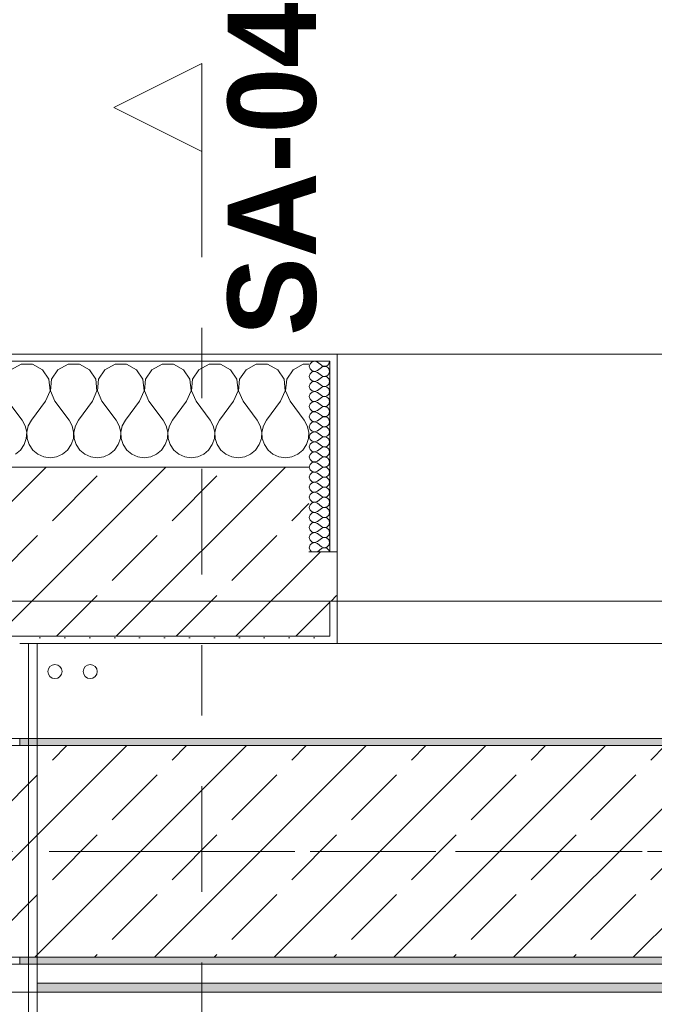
# Model space of a CAD drawing. Header units: metres. Extents: x -3.6 to 84.5, y -11 to 16.8.
# Tile 382 of 389: x 58.3 to 59.2, y 12.9 to 14.3. Entities that reach past the tile are written whole.
import ezdxf

# ---------------------------------------------------------------- set-up
doc = ezdxf.new("R2010")
doc.units = ezdxf.units.M
doc.header["$MEASUREMENT"] = 0
for name, pattern in [('Achse', [0.2, 0.1, -0.05, 0, -0.05]), ('Schnittlinie', [0.3, 0.15, -0.075, 0, -0.075]), ('Strichlinie doppelt', [0.546806, 0.264583, -0.105833, 0.070556, -0.105833]), ('Wipeout_Contour', [1, 0, -1])]:
    doc.linetypes.add(name, pattern=pattern)
for name, color, linetype in [('203 - Marker.Schnitt - Ausbaudetail SA', 7, 'Continuous'), ('451 - Universal.Achsen Raster', 7, 'Continuous'), ('604 - Struktur.Wand Aussen', 7, 'Continuous'), ('608 - Struktur.Träger', 7, 'Continuous'), ('801 - HKLSE.Heizung_ Klima_ Lüftung', 7, 'Continuous'), ('Neubau_606 - Struktur.Wand Innen Ausbau', 7, 'Continuous'), ('Neubau_653 - Abdeckung.TB Verkofferung', 7, 'Continuous')]:
    doc.layers.add(name, color=color, linetype=linetype)
doc.styles.add('ERSTELLTER_STIL_1', font='txt')
pattern_1 = [(45, (0, 0), (-0.01767767, 0.01767767), [0, -0.025])]
pattern_2 = [(0, (0, 0), (0, 0.08660254), [0, -0.05]), (0, (0.025, 0.0433), (0, 0.08660254), [0, -0.05])]
pattern_3 = [(45, (0, 0), (-0.08485281, 0.08485281), []), (45, (-0.04243, 0.04243), (-0.08485281, 0.08485281), [0.09, -0.03])]

# ---------------------------------------------------------------- blocks, each defined once
blk = doc.blocks.new('*X46')
at = {"layer": '604 - Struktur.Wand Aussen', "color": 7, "linetype": 'Continuous', "lineweight": 5}
for p, q in [((58.2919, 13.8407), (58.2776, 13.833)), ((58.3081, 13.8407), (58.2919, 13.8407)), ((58.3224, 13.833), (58.3081, 13.8407)), ((58.3585, 13.8407), (58.3442, 13.833)), ((58.3748, 13.8407), (58.3585, 13.8407)), ((58.3891, 13.833), (58.3748, 13.8407)), ((58.4252, 13.8407), (58.4109, 13.833)), ((58.4415, 13.8407), (58.4252, 13.8407)), ((58.4558, 13.833), (58.4415, 13.8407)), ((58.4919, 13.8407), (58.4776, 13.833)), ((58.5081, 13.8407), (58.4919, 13.8407)), ((58.5224, 13.833), (58.5081, 13.8407)), ((58.5585, 13.8407), (58.5442, 13.833)), ((58.5748, 13.8407), (58.5585, 13.8407)), ((58.5891, 13.833), (58.5748, 13.8407)), ((58.6252, 13.8407), (58.6109, 13.833)), ((58.6415, 13.8407), (58.6252, 13.8407)), ((58.6558, 13.833), (58.6415, 13.8407)), ((58.6919, 13.8407), (58.6776, 13.833)), ((58.7, 13.8407), (58.6919, 13.8407)), ((58.3314, 13.8195), (58.3224, 13.833)), ((58.3442, 13.833), (58.3352, 13.8195)), ((58.3981, 13.8195), (58.3891, 13.833)), ((58.4109, 13.833), (58.4019, 13.8195)), ((58.4648, 13.8195), (58.4558, 13.833)), ((58.4776, 13.833), (58.4686, 13.8195)), ((58.5314, 13.8195), (58.5224, 13.833)), ((58.5442, 13.833), (58.5352, 13.8195)), ((58.5981, 13.8195), (58.5891, 13.833)), ((58.6109, 13.833), (58.6019, 13.8195)), ((58.6648, 13.8195), (58.6558, 13.833)), ((58.6776, 13.833), (58.6686, 13.8195)), ((58.333, 13.8033), (58.3314, 13.8195)), ((58.3352, 13.8195), (58.3337, 13.8033)), ((58.3996, 13.8033), (58.3981, 13.8195)), ((58.4019, 13.8195), (58.4004, 13.8033)), ((58.4663, 13.8033), (58.4648, 13.8195)), ((58.4686, 13.8195), (58.467, 13.8033)), ((58.533, 13.8033), (58.5314, 13.8195)), ((58.5352, 13.8195), (58.5337, 13.8033)), ((58.5996, 13.8033), (58.5981, 13.8195)), ((58.6019, 13.8195), (58.6004, 13.8033)), ((58.6663, 13.8033), (58.6648, 13.8195)), ((58.6686, 13.8195), (58.667, 13.8033)), ((58.3267, 13.7883), (58.333, 13.8033)), ((58.3337, 13.8033), (58.34, 13.7883)), ((58.3933, 13.7883), (58.3996, 13.8033)), ((58.4004, 13.8033), (58.4067, 13.7883)), ((58.46, 13.7883), (58.4663, 13.8033)), ((58.467, 13.8033), (58.4733, 13.7883)), ((58.5267, 13.7883), (58.533, 13.8033)), ((58.5337, 13.8033), (58.54, 13.7883)), ((58.5933, 13.7883), (58.5996, 13.8033)), ((58.6004, 13.8033), (58.6067, 13.7883)), ((58.66, 13.7883), (58.6663, 13.8033)), ((58.667, 13.8033), (58.6733, 13.7883)), ((58.2733, 13.7883), (58.2933, 13.7617)), ((58.3267, 13.7883), (58.3067, 13.7617)), ((58.34, 13.7883), (58.36, 13.7617)), ((58.3933, 13.7883), (58.3733, 13.7617)), ((58.4067, 13.7883), (58.4267, 13.7617)), ((58.46, 13.7883), (58.44, 13.7617)), ((58.4733, 13.7883), (58.4933, 13.7617)), ((58.5267, 13.7883), (58.5067, 13.7617)), ((58.54, 13.7883), (58.56, 13.7617)), ((58.5933, 13.7883), (58.5733, 13.7617)), ((58.6067, 13.7883), (58.6267, 13.7617)), ((58.66, 13.7883), (58.64, 13.7617)), ((58.6733, 13.7883), (58.6933, 13.7617)), ((58.2978, 13.7536), (58.2933, 13.7617)), ((58.2999, 13.7447), (58.2978, 13.7536)), ((58.3022, 13.7536), (58.3001, 13.7447)), ((58.3067, 13.7617), (58.3022, 13.7536)), ((58.3645, 13.7536), (58.36, 13.7617)), ((58.3665, 13.7447), (58.3645, 13.7536)), ((58.3689, 13.7536), (58.3668, 13.7447)), ((58.3733, 13.7617), (58.3689, 13.7536)), ((58.4311, 13.7536), (58.4267, 13.7617)), ((58.4332, 13.7447), (58.4311, 13.7536)), ((58.4355, 13.7536), (58.4335, 13.7447)), ((58.44, 13.7617), (58.4355, 13.7536)), ((58.4978, 13.7536), (58.4933, 13.7617)), ((58.4999, 13.7447), (58.4978, 13.7536)), ((58.5022, 13.7536), (58.5001, 13.7447)), ((58.5067, 13.7617), (58.5022, 13.7536)), ((58.5645, 13.7536), (58.56, 13.7617)), ((58.5665, 13.7447), (58.5645, 13.7536)), ((58.5689, 13.7536), (58.5668, 13.7447)), ((58.5733, 13.7617), (58.5689, 13.7536)), ((58.6311, 13.7536), (58.6267, 13.7617)), ((58.6332, 13.7447), (58.6311, 13.7536)), ((58.6355, 13.7536), (58.6335, 13.7447)), ((58.64, 13.7617), (58.6355, 13.7536)), ((58.6978, 13.7536), (58.6933, 13.7617)), ((58.6999, 13.7447), (58.6978, 13.7536)), ((58.2994, 13.7355), (58.2999, 13.7447)), ((58.3001, 13.7447), (58.3006, 13.7355)), ((58.3661, 13.7355), (58.3665, 13.7447)), ((58.3668, 13.7447), (58.3672, 13.7355)), ((58.4328, 13.7355), (58.4332, 13.7447)), ((58.4335, 13.7447), (58.4339, 13.7355)), ((58.4994, 13.7355), (58.4999, 13.7447)), ((58.5001, 13.7447), (58.5006, 13.7355)), ((58.5661, 13.7355), (58.5665, 13.7447)), ((58.5668, 13.7447), (58.5672, 13.7355)), ((58.6328, 13.7355), (58.6332, 13.7447)), ((58.6335, 13.7447), (58.6339, 13.7355)), ((58.6994, 13.7355), (58.6999, 13.7447)), ((58.2913, 13.7192), (58.2965, 13.7268)), ((58.2965, 13.7268), (58.2994, 13.7355)), ((58.3006, 13.7355), (58.3035, 13.7268)), ((58.3035, 13.7268), (58.3087, 13.7192)), ((58.3579, 13.7192), (58.3631, 13.7268)), ((58.3631, 13.7268), (58.3661, 13.7355)), ((58.3672, 13.7355), (58.3702, 13.7268)), ((58.3702, 13.7268), (58.3754, 13.7192)), ((58.4246, 13.7192), (58.4298, 13.7268)), ((58.4298, 13.7268), (58.4328, 13.7355)), ((58.4339, 13.7355), (58.4369, 13.7268)), ((58.4369, 13.7268), (58.4421, 13.7192)), ((58.4913, 13.7192), (58.4965, 13.7268)), ((58.4965, 13.7268), (58.4994, 13.7355)), ((58.5006, 13.7355), (58.5035, 13.7268)), ((58.5035, 13.7268), (58.5087, 13.7192)), ((58.5579, 13.7192), (58.5631, 13.7268)), ((58.5631, 13.7268), (58.5661, 13.7355)), ((58.5672, 13.7355), (58.5702, 13.7268)), ((58.5702, 13.7268), (58.5754, 13.7192)), ((58.6246, 13.7192), (58.6298, 13.7268)), ((58.6298, 13.7268), (58.6328, 13.7355)), ((58.6339, 13.7355), (58.6369, 13.7268)), ((58.6369, 13.7268), (58.6421, 13.7192)), ((58.6913, 13.7192), (58.6965, 13.7268)), ((58.6965, 13.7268), (58.6994, 13.7355)), ((58.2842, 13.7133), (58.2913, 13.7192)), ((58.3087, 13.7192), (58.3158, 13.7133)), ((58.3158, 13.7133), (58.3242, 13.7096)), ((58.3424, 13.7096), (58.3509, 13.7133)), ((58.3509, 13.7133), (58.3579, 13.7192)), ((58.3754, 13.7192), (58.3825, 13.7133)), ((58.3825, 13.7133), (58.3909, 13.7096)), ((58.4091, 13.7096), (58.4175, 13.7133)), ((58.4175, 13.7133), (58.4246, 13.7192)), ((58.4421, 13.7192), (58.4491, 13.7133)), ((58.4491, 13.7133), (58.4576, 13.7096)), ((58.4758, 13.7096), (58.4842, 13.7133)), ((58.4842, 13.7133), (58.4913, 13.7192)), ((58.5087, 13.7192), (58.5158, 13.7133)), ((58.5158, 13.7133), (58.5242, 13.7096)), ((58.5424, 13.7096), (58.5509, 13.7133)), ((58.5509, 13.7133), (58.5579, 13.7192)), ((58.5754, 13.7192), (58.5825, 13.7133)), ((58.5825, 13.7133), (58.5909, 13.7096)), ((58.6091, 13.7096), (58.6175, 13.7133)), ((58.6175, 13.7133), (58.6246, 13.7192)), ((58.6421, 13.7192), (58.6491, 13.7133)), ((58.6491, 13.7133), (58.6576, 13.7096)), ((58.6758, 13.7096), (58.6842, 13.7133)), ((58.6842, 13.7133), (58.6913, 13.7192)), ((58.3242, 13.7096), (58.3333, 13.7083)), ((58.3333, 13.7083), (58.3424, 13.7096)), ((58.3909, 13.7096), (58.4, 13.7083)), ((58.4, 13.7083), (58.4091, 13.7096)), ((58.4576, 13.7096), (58.4667, 13.7083)), ((58.4667, 13.7083), (58.4758, 13.7096)), ((58.5242, 13.7096), (58.5333, 13.7083)), ((58.5333, 13.7083), (58.5424, 13.7096)), ((58.5909, 13.7096), (58.6, 13.7083)), ((58.6, 13.7083), (58.6091, 13.7096)), ((58.6576, 13.7096), (58.6667, 13.7083)), ((58.6667, 13.7083), (58.6758, 13.7096))]:
    blk.add_line(p, q, dxfattribs=at)
blk = doc.blocks.new('*X78')
at = {"layer": '604 - Struktur.Wand Aussen', "color": 7, "linetype": 'Continuous', "lineweight": 5}
for p, q in [((58.7018, 13.8416), (58.7007, 13.8379)), ((58.7007, 13.8379), (58.7018, 13.8341)), ((58.7047, 13.8442), (58.7018, 13.8416)), ((58.7085, 13.845), (58.7047, 13.8442)), ((58.7121, 13.8436), (58.7085, 13.845)), ((58.7121, 13.8436), (58.7179, 13.8393)), ((58.7179, 13.8393), (58.7196, 13.8383)), ((58.7196, 13.8374), (58.7179, 13.8364)), ((58.7196, 13.8383), (58.7215, 13.8379)), ((58.7215, 13.8378), (58.7196, 13.8374)), ((58.7215, 13.8379), (58.7235, 13.838)), ((58.7235, 13.8377), (58.7215, 13.8378)), ((58.7235, 13.838), (58.7253, 13.8386)), ((58.7253, 13.8371), (58.7235, 13.8377)), ((58.7253, 13.8386), (58.727, 13.8397)), ((58.727, 13.8397), (58.7282, 13.8412)), ((58.7282, 13.8412), (58.729, 13.843)), ((58.729, 13.843), (58.7293, 13.845)), ((58.7018, 13.8273), (58.7007, 13.8236)), ((58.7007, 13.8236), (58.7018, 13.8198)), ((58.7018, 13.8341), (58.7047, 13.8315)), ((58.7047, 13.83), (58.7018, 13.8273)), ((58.7047, 13.8315), (58.7085, 13.8307)), ((58.7085, 13.8307), (58.7047, 13.83)), ((58.7085, 13.8307), (58.7121, 13.8321)), ((58.7121, 13.8293), (58.7085, 13.8307)), ((58.7121, 13.8321), (58.7179, 13.8364)), ((58.7121, 13.8293), (58.7179, 13.825)), ((58.7179, 13.825), (58.7196, 13.824)), ((58.7196, 13.824), (58.7215, 13.8236)), ((58.7215, 13.8235), (58.7196, 13.8231)), ((58.7215, 13.8236), (58.7235, 13.8237)), ((58.7235, 13.8234), (58.7215, 13.8235)), ((58.7235, 13.8237), (58.7253, 13.8243)), ((58.7253, 13.8228), (58.7235, 13.8234)), ((58.727, 13.836), (58.7253, 13.8371)), ((58.7253, 13.8243), (58.727, 13.8254)), ((58.7282, 13.8345), (58.727, 13.836)), ((58.727, 13.8254), (58.7282, 13.827)), ((58.729, 13.8327), (58.7282, 13.8345)), ((58.7282, 13.827), (58.729, 13.8288)), ((58.7293, 13.8307), (58.729, 13.8327)), ((58.729, 13.8288), (58.7293, 13.8307)), ((58.7018, 13.813), (58.7007, 13.8093)), ((58.7018, 13.8198), (58.7047, 13.8172)), ((58.7047, 13.8157), (58.7018, 13.813)), ((58.7047, 13.8172), (58.7085, 13.8165)), ((58.7085, 13.8164), (58.7047, 13.8157)), ((58.7085, 13.8165), (58.7121, 13.8179)), ((58.7121, 13.815), (58.7085, 13.8164)), ((58.7121, 13.8179), (58.7179, 13.8221)), ((58.7121, 13.815), (58.7179, 13.8107)), ((58.7196, 13.8231), (58.7179, 13.8221)), ((58.7179, 13.8107), (58.7196, 13.8098)), ((58.7196, 13.8098), (58.7215, 13.8093)), ((58.7215, 13.8093), (58.7235, 13.8094)), ((58.7235, 13.8094), (58.7253, 13.81)), ((58.727, 13.8217), (58.7253, 13.8228)), ((58.7253, 13.81), (58.727, 13.8112)), ((58.7282, 13.8202), (58.727, 13.8217)), ((58.727, 13.8112), (58.7282, 13.8127)), ((58.729, 13.8184), (58.7282, 13.8202)), ((58.7282, 13.8127), (58.729, 13.8145)), ((58.7293, 13.8164), (58.729, 13.8184)), ((58.729, 13.8145), (58.7293, 13.8164)), ((58.7007, 13.8093), (58.7018, 13.8055)), ((58.7018, 13.7988), (58.7007, 13.795)), ((58.7018, 13.8055), (58.7047, 13.8029)), ((58.7047, 13.8014), (58.7018, 13.7988)), ((58.7047, 13.8029), (58.7085, 13.8022)), ((58.7085, 13.8021), (58.7047, 13.8014)), ((58.7085, 13.8022), (58.7121, 13.8036)), ((58.7121, 13.8007), (58.7085, 13.8021)), ((58.7121, 13.8036), (58.7179, 13.8079)), ((58.7121, 13.8007), (58.7179, 13.7964)), ((58.7196, 13.8088), (58.7179, 13.8079)), ((58.7179, 13.7964), (58.7196, 13.7955)), ((58.7215, 13.8093), (58.7196, 13.8088)), ((58.7196, 13.7955), (58.7215, 13.795)), ((58.7235, 13.8092), (58.7215, 13.8093)), ((58.7253, 13.8085), (58.7235, 13.8092)), ((58.7235, 13.7951), (58.7253, 13.7958)), ((58.727, 13.8074), (58.7253, 13.8085)), ((58.7253, 13.7958), (58.727, 13.7969)), ((58.7282, 13.8059), (58.727, 13.8074)), ((58.727, 13.7969), (58.7282, 13.7984)), ((58.729, 13.8041), (58.7282, 13.8059)), ((58.7282, 13.7984), (58.729, 13.8002)), ((58.7293, 13.8021), (58.729, 13.8041)), ((58.729, 13.8002), (58.7293, 13.8021)), ((58.7007, 13.795), (58.7018, 13.7912)), ((58.7018, 13.7845), (58.7007, 13.7807)), ((58.7018, 13.7912), (58.7047, 13.7886)), ((58.7047, 13.7871), (58.7018, 13.7845)), ((58.7047, 13.7886), (58.7085, 13.7879)), ((58.7085, 13.7878), (58.7047, 13.7871)), ((58.7085, 13.7879), (58.7121, 13.7893)), ((58.7121, 13.7864), (58.7085, 13.7878)), ((58.7121, 13.7893), (58.7179, 13.7936)), ((58.7121, 13.7864), (58.7179, 13.7821)), ((58.7196, 13.7945), (58.7179, 13.7936)), ((58.7179, 13.7821), (58.7196, 13.7812)), ((58.7215, 13.795), (58.7196, 13.7945)), ((58.7215, 13.795), (58.7235, 13.7951)), ((58.7235, 13.7949), (58.7215, 13.795)), ((58.7253, 13.7942), (58.7235, 13.7949)), ((58.7235, 13.7808), (58.7253, 13.7815)), ((58.727, 13.7931), (58.7253, 13.7942)), ((58.7253, 13.7815), (58.727, 13.7826)), ((58.7282, 13.7916), (58.727, 13.7931)), ((58.727, 13.7826), (58.7282, 13.7841)), ((58.729, 13.7898), (58.7282, 13.7916)), ((58.7282, 13.7841), (58.729, 13.7859)), ((58.7293, 13.7879), (58.729, 13.7898)), ((58.729, 13.7859), (58.7293, 13.7879)), ((58.7007, 13.7807), (58.7018, 13.777)), ((58.7018, 13.7702), (58.7007, 13.7664)), ((58.7018, 13.777), (58.7047, 13.7743)), ((58.7047, 13.7728), (58.7018, 13.7702)), ((58.7047, 13.7743), (58.7085, 13.7736)), ((58.7085, 13.7735), (58.7047, 13.7728)), ((58.7085, 13.7736), (58.7121, 13.775)), ((58.7121, 13.7721), (58.7085, 13.7735)), ((58.7121, 13.775), (58.7179, 13.7793)), ((58.7121, 13.7721), (58.7179, 13.7679)), ((58.7196, 13.7802), (58.7179, 13.7793)), ((58.7179, 13.7679), (58.7196, 13.7669)), ((58.7196, 13.7812), (58.7215, 13.7807)), ((58.7215, 13.7807), (58.7196, 13.7802)), ((58.7215, 13.7807), (58.7235, 13.7808)), ((58.7235, 13.7806), (58.7215, 13.7807)), ((58.7253, 13.78), (58.7235, 13.7806)), ((58.727, 13.7788), (58.7253, 13.78)), ((58.7253, 13.7672), (58.727, 13.7683)), ((58.7282, 13.7773), (58.727, 13.7788)), ((58.727, 13.7683), (58.7282, 13.7698)), ((58.729, 13.7755), (58.7282, 13.7773)), ((58.7282, 13.7698), (58.729, 13.7716)), ((58.7293, 13.7736), (58.729, 13.7755)), ((58.729, 13.7716), (58.7293, 13.7736)), ((58.7007, 13.7664), (58.7018, 13.7627)), ((58.7018, 13.7559), (58.7007, 13.7521)), ((58.7018, 13.7627), (58.7047, 13.76)), ((58.7047, 13.7585), (58.7018, 13.7559)), ((58.7047, 13.76), (58.7085, 13.7593)), ((58.7085, 13.7593), (58.7047, 13.7585)), ((58.7085, 13.7593), (58.7121, 13.7607)), ((58.7121, 13.7579), (58.7085, 13.7593)), ((58.7121, 13.7607), (58.7179, 13.765)), ((58.7121, 13.7579), (58.7179, 13.7536)), ((58.7196, 13.766), (58.7179, 13.765)), ((58.7179, 13.7536), (58.7196, 13.7526)), ((58.7196, 13.7669), (58.7215, 13.7665)), ((58.7215, 13.7664), (58.7196, 13.766)), ((58.7215, 13.7665), (58.7235, 13.7666)), ((58.7235, 13.7663), (58.7215, 13.7664)), ((58.7235, 13.7666), (58.7253, 13.7672)), ((58.7253, 13.7657), (58.7235, 13.7663)), ((58.727, 13.7646), (58.7253, 13.7657)), ((58.7253, 13.7529), (58.727, 13.754)), ((58.7282, 13.763), (58.727, 13.7646)), ((58.727, 13.754), (58.7282, 13.7555)), ((58.729, 13.7612), (58.7282, 13.763)), ((58.7282, 13.7555), (58.729, 13.7573)), ((58.7293, 13.7593), (58.729, 13.7612)), ((58.729, 13.7573), (58.7293, 13.7593)), ((58.7007, 13.7521), (58.7018, 13.7484)), ((58.7018, 13.7416), (58.7007, 13.7379)), ((58.7018, 13.7484), (58.7047, 13.7458)), ((58.7047, 13.7442), (58.7018, 13.7416)), ((58.7047, 13.7458), (58.7085, 13.745)), ((58.7085, 13.745), (58.7047, 13.7442)), ((58.7085, 13.745), (58.7121, 13.7464)), ((58.7121, 13.7436), (58.7085, 13.745)), ((58.7121, 13.7464), (58.7179, 13.7507)), ((58.7121, 13.7436), (58.7179, 13.7393)), ((58.7196, 13.7517), (58.7179, 13.7507)), ((58.7196, 13.7526), (58.7215, 13.7522)), ((58.7215, 13.7521), (58.7196, 13.7517)), ((58.7215, 13.7522), (58.7235, 13.7523)), ((58.7235, 13.752), (58.7215, 13.7521)), ((58.7235, 13.7523), (58.7253, 13.7529)), ((58.7253, 13.7514), (58.7235, 13.752)), ((58.727, 13.7503), (58.7253, 13.7514)), ((58.7253, 13.7386), (58.727, 13.7397)), ((58.7282, 13.7488), (58.727, 13.7503)), ((58.727, 13.7397), (58.7282, 13.7412)), ((58.729, 13.747), (58.7282, 13.7488)), ((58.7282, 13.7412), (58.729, 13.743)), ((58.7293, 13.745), (58.729, 13.747)), ((58.729, 13.743), (58.7293, 13.745)), ((58.7007, 13.7379), (58.7018, 13.7341)), ((58.7018, 13.7273), (58.7007, 13.7236)), ((58.7018, 13.7341), (58.7047, 13.7315)), ((58.7047, 13.73), (58.7018, 13.7273)), ((58.7047, 13.7315), (58.7085, 13.7307)), ((58.7085, 13.7307), (58.7047, 13.73)), ((58.7085, 13.7307), (58.7121, 13.7321)), ((58.7121, 13.7293), (58.7085, 13.7307)), ((58.7121, 13.7321), (58.7179, 13.7364)), ((58.7121, 13.7293), (58.7179, 13.725)), ((58.7179, 13.7393), (58.7196, 13.7383)), ((58.7196, 13.7374), (58.7179, 13.7364)), ((58.7196, 13.7383), (58.7215, 13.7379)), ((58.7215, 13.7378), (58.7196, 13.7374)), ((58.7215, 13.7379), (58.7235, 13.738)), ((58.7235, 13.7377), (58.7215, 13.7378)), ((58.7235, 13.738), (58.7253, 13.7386)), ((58.7253, 13.7371), (58.7235, 13.7377)), ((58.727, 13.736), (58.7253, 13.7371)), ((58.7282, 13.7345), (58.727, 13.736)), ((58.727, 13.7254), (58.7282, 13.727)), ((58.729, 13.7327), (58.7282, 13.7345)), ((58.7282, 13.727), (58.729, 13.7288)), ((58.7293, 13.7307), (58.729, 13.7327)), ((58.729, 13.7288), (58.7293, 13.7307)), ((58.7007, 13.7236), (58.7018, 13.7198)), ((58.7018, 13.713), (58.7007, 13.7093)), ((58.7018, 13.7198), (58.7047, 13.7172)), ((58.7047, 13.7157), (58.7018, 13.713)), ((58.7047, 13.7172), (58.7085, 13.7165)), ((58.7085, 13.7164), (58.7047, 13.7157)), ((58.7085, 13.7165), (58.7121, 13.7179)), ((58.7121, 13.715), (58.7085, 13.7164)), ((58.7121, 13.7179), (58.7179, 13.7221)), ((58.7121, 13.715), (58.7179, 13.7107)), ((58.7179, 13.725), (58.7196, 13.724)), ((58.7196, 13.7231), (58.7179, 13.7221)), ((58.7196, 13.724), (58.7215, 13.7236)), ((58.7215, 13.7235), (58.7196, 13.7231)), ((58.7215, 13.7236), (58.7235, 13.7237)), ((58.7235, 13.7234), (58.7215, 13.7235)), ((58.7235, 13.7237), (58.7253, 13.7243)), ((58.7253, 13.7228), (58.7235, 13.7234)), ((58.7253, 13.7243), (58.727, 13.7254)), ((58.727, 13.7217), (58.7253, 13.7228)), ((58.7282, 13.7202), (58.727, 13.7217)), ((58.727, 13.7112), (58.7282, 13.7127)), ((58.729, 13.7184), (58.7282, 13.7202)), ((58.7282, 13.7127), (58.729, 13.7145)), ((58.7293, 13.7164), (58.729, 13.7184)), ((58.729, 13.7145), (58.7293, 13.7164)), ((58.7007, 13.7093), (58.7018, 13.7055)), ((58.7018, 13.6988), (58.7007, 13.695)), ((58.7018, 13.7055), (58.7047, 13.7029)), ((58.7047, 13.7014), (58.7018, 13.6988)), ((58.7047, 13.7029), (58.7085, 13.7022)), ((58.7085, 13.7021), (58.7047, 13.7014)), ((58.7085, 13.7022), (58.7121, 13.7036)), ((58.7121, 13.7007), (58.7085, 13.7021)), ((58.7121, 13.7036), (58.7179, 13.7079)), ((58.7121, 13.7007), (58.7179, 13.6964)), ((58.7179, 13.7107), (58.7196, 13.7098)), ((58.7196, 13.7088), (58.7179, 13.7079)), ((58.7196, 13.7098), (58.7215, 13.7093)), ((58.7215, 13.7093), (58.7196, 13.7088)), ((58.7215, 13.7093), (58.7235, 13.7094)), ((58.7235, 13.7092), (58.7215, 13.7093)), ((58.7235, 13.7094), (58.7253, 13.71)), ((58.7253, 13.7085), (58.7235, 13.7092)), ((58.7253, 13.71), (58.727, 13.7112)), ((58.727, 13.7074), (58.7253, 13.7085)), ((58.7282, 13.7059), (58.727, 13.7074)), ((58.727, 13.6969), (58.7282, 13.6984)), ((58.729, 13.7041), (58.7282, 13.7059)), ((58.7282, 13.6984), (58.729, 13.7002)), ((58.7293, 13.7021), (58.729, 13.7041)), ((58.729, 13.7002), (58.7293, 13.7021)), ((58.7007, 13.695), (58.7018, 13.6912)), ((58.7018, 13.6845), (58.7007, 13.6807)), ((58.7018, 13.6912), (58.7047, 13.6886)), ((58.7047, 13.6871), (58.7018, 13.6845)), ((58.7047, 13.6886), (58.7085, 13.6879)), ((58.7085, 13.6878), (58.7047, 13.6871)), ((58.7085, 13.6879), (58.7121, 13.6893)), ((58.7121, 13.6864), (58.7085, 13.6878)), ((58.7121, 13.6893), (58.7179, 13.6936)), ((58.7121, 13.6864), (58.7179, 13.6821)), ((58.7179, 13.6964), (58.7196, 13.6955)), ((58.7196, 13.6945), (58.7179, 13.6936)), ((58.7196, 13.6955), (58.7215, 13.695)), ((58.7215, 13.695), (58.7196, 13.6945)), ((58.7215, 13.695), (58.7235, 13.6951)), ((58.7235, 13.6949), (58.7215, 13.695)), ((58.7235, 13.6951), (58.7253, 13.6958)), ((58.7253, 13.6942), (58.7235, 13.6949)), ((58.7253, 13.6958), (58.727, 13.6969)), ((58.727, 13.6931), (58.7253, 13.6942)), ((58.7282, 13.6916), (58.727, 13.6931)), ((58.727, 13.6826), (58.7282, 13.6841)), ((58.729, 13.6898), (58.7282, 13.6916)), ((58.7282, 13.6841), (58.729, 13.6859)), ((58.7293, 13.6879), (58.729, 13.6898)), ((58.729, 13.6859), (58.7293, 13.6879)), ((58.7007, 13.6807), (58.7018, 13.677)), ((58.7018, 13.6702), (58.7007, 13.6664)), ((58.7018, 13.677), (58.7047, 13.6743)), ((58.7047, 13.6728), (58.7018, 13.6702)), ((58.7047, 13.6743), (58.7085, 13.6736)), ((58.7085, 13.6735), (58.7047, 13.6728)), ((58.7085, 13.6736), (58.7121, 13.675)), ((58.7121, 13.6721), (58.7085, 13.6735)), ((58.7121, 13.675), (58.7179, 13.6793)), ((58.7121, 13.6721), (58.7179, 13.6679)), ((58.7179, 13.6821), (58.7196, 13.6812)), ((58.7196, 13.6802), (58.7179, 13.6793)), ((58.7196, 13.6812), (58.7215, 13.6807)), ((58.7215, 13.6807), (58.7196, 13.6802)), ((58.7215, 13.6807), (58.7235, 13.6808)), ((58.7235, 13.6806), (58.7215, 13.6807)), ((58.7235, 13.6808), (58.7253, 13.6815)), ((58.7253, 13.68), (58.7235, 13.6806)), ((58.7253, 13.6815), (58.727, 13.6826)), ((58.727, 13.6788), (58.7253, 13.68)), ((58.7282, 13.6773), (58.727, 13.6788)), ((58.727, 13.6683), (58.7282, 13.6698)), ((58.729, 13.6755), (58.7282, 13.6773)), ((58.7282, 13.6698), (58.729, 13.6716)), ((58.7293, 13.6736), (58.729, 13.6755)), ((58.729, 13.6716), (58.7293, 13.6736)), ((58.7007, 13.6664), (58.7018, 13.6627)), ((58.7018, 13.6559), (58.7007, 13.6521)), ((58.7018, 13.6627), (58.7047, 13.66)), ((58.7047, 13.6585), (58.7018, 13.6559)), ((58.7047, 13.66), (58.7085, 13.6593)), ((58.7085, 13.6593), (58.7047, 13.6585)), ((58.7085, 13.6593), (58.7121, 13.6607)), ((58.7121, 13.6579), (58.7085, 13.6593)), ((58.7121, 13.6607), (58.7179, 13.665)), ((58.7121, 13.6579), (58.7179, 13.6536)), ((58.7179, 13.6679), (58.7196, 13.6669)), ((58.7196, 13.666), (58.7179, 13.665)), ((58.7196, 13.6669), (58.7215, 13.6665)), ((58.7215, 13.6664), (58.7196, 13.666)), ((58.7215, 13.6665), (58.7235, 13.6666)), ((58.7235, 13.6663), (58.7215, 13.6664)), ((58.7235, 13.6666), (58.7253, 13.6672)), ((58.7253, 13.6657), (58.7235, 13.6663)), ((58.7253, 13.6672), (58.727, 13.6683)), ((58.727, 13.6646), (58.7253, 13.6657)), ((58.7282, 13.663), (58.727, 13.6646)), ((58.729, 13.6612), (58.7282, 13.663)), ((58.7282, 13.6555), (58.729, 13.6573)), ((58.7293, 13.6593), (58.729, 13.6612)), ((58.729, 13.6573), (58.7293, 13.6593)), ((58.7007, 13.6521), (58.7018, 13.6484)), ((58.7018, 13.6484), (58.7047, 13.6458)), ((58.7047, 13.6442), (58.7018, 13.6416)), ((58.7047, 13.6458), (58.7085, 13.645)), ((58.7085, 13.645), (58.7047, 13.6442)), ((58.7085, 13.645), (58.7121, 13.6464)), ((58.7121, 13.6436), (58.7085, 13.645)), ((58.7121, 13.6464), (58.7179, 13.6507)), ((58.7121, 13.6436), (58.7179, 13.6393)), ((58.7179, 13.6536), (58.7196, 13.6526)), ((58.7196, 13.6517), (58.7179, 13.6507)), ((58.7196, 13.6526), (58.7215, 13.6522)), ((58.7215, 13.6521), (58.7196, 13.6517)), ((58.7215, 13.6522), (58.7235, 13.6523)), ((58.7235, 13.652), (58.7215, 13.6521)), ((58.7235, 13.6523), (58.7253, 13.6529)), ((58.7253, 13.6514), (58.7235, 13.652)), ((58.7253, 13.6529), (58.727, 13.654)), ((58.727, 13.6503), (58.7253, 13.6514)), ((58.727, 13.654), (58.7282, 13.6555)), ((58.7282, 13.6488), (58.727, 13.6503)), ((58.729, 13.647), (58.7282, 13.6488)), ((58.7282, 13.6412), (58.729, 13.643)), ((58.7293, 13.645), (58.729, 13.647)), ((58.729, 13.643), (58.7293, 13.645)), ((58.7018, 13.6416), (58.7007, 13.6379)), ((58.7007, 13.6379), (58.7018, 13.6341)), ((58.7018, 13.6341), (58.7047, 13.6315)), ((58.7047, 13.63), (58.7018, 13.6273)), ((58.7047, 13.6315), (58.7085, 13.6307)), ((58.7085, 13.6307), (58.7047, 13.63)), ((58.7085, 13.6307), (58.7121, 13.6321)), ((58.7121, 13.6293), (58.7085, 13.6307)), ((58.7121, 13.6321), (58.7179, 13.6364)), ((58.7121, 13.6293), (58.7179, 13.625)), ((58.7179, 13.6393), (58.7196, 13.6383)), ((58.7196, 13.6374), (58.7179, 13.6364)), ((58.7196, 13.6383), (58.7215, 13.6379)), ((58.7215, 13.6378), (58.7196, 13.6374)), ((58.7215, 13.6379), (58.7235, 13.638)), ((58.7235, 13.6377), (58.7215, 13.6378)), ((58.7235, 13.638), (58.7253, 13.6386)), ((58.7253, 13.6371), (58.7235, 13.6377)), ((58.7253, 13.6386), (58.727, 13.6397)), ((58.727, 13.636), (58.7253, 13.6371)), ((58.727, 13.6397), (58.7282, 13.6412)), ((58.7282, 13.6345), (58.727, 13.636)), ((58.729, 13.6327), (58.7282, 13.6345)), ((58.7282, 13.627), (58.729, 13.6288)), ((58.7293, 13.6307), (58.729, 13.6327)), ((58.729, 13.6288), (58.7293, 13.6307)), ((58.7018, 13.6273), (58.7007, 13.6236)), ((58.7007, 13.6236), (58.7018, 13.6198)), ((58.7018, 13.6198), (58.7047, 13.6172)), ((58.7047, 13.6157), (58.7018, 13.613)), ((58.7047, 13.6172), (58.7085, 13.6165)), ((58.7085, 13.6164), (58.7047, 13.6157)), ((58.7085, 13.6165), (58.7121, 13.6179)), ((58.7121, 13.615), (58.7085, 13.6164)), ((58.7121, 13.6179), (58.7179, 13.6221)), ((58.7121, 13.615), (58.7179, 13.6107)), ((58.7179, 13.625), (58.7196, 13.624)), ((58.7196, 13.6231), (58.7179, 13.6221)), ((58.7196, 13.624), (58.7215, 13.6236)), ((58.7215, 13.6235), (58.7196, 13.6231)), ((58.7215, 13.6236), (58.7235, 13.6237)), ((58.7235, 13.6234), (58.7215, 13.6235)), ((58.7235, 13.6237), (58.7253, 13.6243)), ((58.7253, 13.6228), (58.7235, 13.6234)), ((58.7253, 13.6243), (58.727, 13.6254)), ((58.727, 13.6217), (58.7253, 13.6228)), ((58.727, 13.6254), (58.7282, 13.627)), ((58.7282, 13.6202), (58.727, 13.6217)), ((58.729, 13.6184), (58.7282, 13.6202)), ((58.7282, 13.6127), (58.729, 13.6145)), ((58.7293, 13.6164), (58.729, 13.6184)), ((58.729, 13.6145), (58.7293, 13.6164)), ((58.7018, 13.613), (58.7007, 13.6093)), ((58.7007, 13.6093), (58.7018, 13.6055)), ((58.7018, 13.6055), (58.7047, 13.6029)), ((58.7047, 13.6014), (58.7018, 13.5988)), ((58.7047, 13.6029), (58.7085, 13.6022)), ((58.7085, 13.6021), (58.7047, 13.6014)), ((58.7085, 13.6022), (58.7121, 13.6036)), ((58.7121, 13.6007), (58.7085, 13.6021)), ((58.7121, 13.6036), (58.7179, 13.6079)), ((58.7121, 13.6007), (58.7179, 13.5964)), ((58.7179, 13.6107), (58.7196, 13.6098)), ((58.7196, 13.6088), (58.7179, 13.6079)), ((58.7196, 13.6098), (58.7215, 13.6093)), ((58.7215, 13.6093), (58.7196, 13.6088)), ((58.7215, 13.6093), (58.7235, 13.6094)), ((58.7235, 13.6092), (58.7215, 13.6093)), ((58.7235, 13.6094), (58.7253, 13.61)), ((58.7253, 13.6085), (58.7235, 13.6092)), ((58.7253, 13.61), (58.727, 13.6112)), ((58.727, 13.6074), (58.7253, 13.6085)), ((58.727, 13.6112), (58.7282, 13.6127)), ((58.7282, 13.6059), (58.727, 13.6074)), ((58.729, 13.6041), (58.7282, 13.6059)), ((58.7282, 13.5984), (58.729, 13.6002)), ((58.7293, 13.6021), (58.729, 13.6041)), ((58.729, 13.6002), (58.7293, 13.6021)), ((58.7018, 13.5988), (58.7007, 13.595)), ((58.7007, 13.595), (58.7018, 13.5912)), ((58.7018, 13.5912), (58.7047, 13.5886)), ((58.7047, 13.5871), (58.7018, 13.5845)), ((58.7047, 13.5886), (58.7085, 13.5879)), ((58.7085, 13.5878), (58.7047, 13.5871)), ((58.7085, 13.5879), (58.7121, 13.5893)), ((58.7121, 13.5864), (58.7085, 13.5878)), ((58.7121, 13.5893), (58.7179, 13.5936)), ((58.7121, 13.5864), (58.7179, 13.5821)), ((58.7179, 13.5964), (58.7196, 13.5955)), ((58.7196, 13.5945), (58.7179, 13.5936)), ((58.7196, 13.5955), (58.7215, 13.595)), ((58.7215, 13.595), (58.7196, 13.5945)), ((58.7215, 13.595), (58.7235, 13.5951)), ((58.7235, 13.5949), (58.7215, 13.595)), ((58.7235, 13.5951), (58.7253, 13.5958)), ((58.7253, 13.5942), (58.7235, 13.5949)), ((58.7253, 13.5958), (58.727, 13.5969)), ((58.727, 13.5931), (58.7253, 13.5942)), ((58.727, 13.5969), (58.7282, 13.5984)), ((58.7282, 13.5916), (58.727, 13.5931)), ((58.729, 13.5898), (58.7282, 13.5916)), ((58.7293, 13.5879), (58.729, 13.5898)), ((58.729, 13.5859), (58.7293, 13.5879)), ((58.7018, 13.5845), (58.7007, 13.5807)), ((58.7007, 13.5807), (58.7018, 13.577)), ((58.7018, 13.577), (58.7039, 13.575)), ((58.7121, 13.575), (58.7179, 13.5793)), ((58.7179, 13.5821), (58.7196, 13.5812)), ((58.7196, 13.5802), (58.7179, 13.5793)), ((58.7196, 13.5812), (58.7215, 13.5807)), ((58.7215, 13.5807), (58.7196, 13.5802)), ((58.7215, 13.5807), (58.7235, 13.5808)), ((58.7235, 13.5806), (58.7215, 13.5807)), ((58.7235, 13.5808), (58.7253, 13.5815)), ((58.7253, 13.58), (58.7235, 13.5806)), ((58.7253, 13.5815), (58.727, 13.5826)), ((58.727, 13.5788), (58.7253, 13.58)), ((58.727, 13.5826), (58.7282, 13.5841)), ((58.7282, 13.5773), (58.727, 13.5788)), ((58.7282, 13.5841), (58.729, 13.5859)), ((58.729, 13.5755), (58.7282, 13.5773)), ((58.7291, 13.575), (58.729, 13.5755))]:
    blk.add_line(p, q, dxfattribs=at)

msp = doc.modelspace()

# ---------------------------------------------------------------- hatches: boundary and pattern name
at = {"layer": '604 - Struktur.Wand Aussen', "linetype": 'Continuous', "lineweight": 0, "true_color": 0x000000}
h = msp.add_hatch(dxfattribs=at)
h.set_pattern_fill('Verputz_0001', color=18, style=0, pattern_type=2)
h.set_pattern_definition(pattern_2)
h.paths.add_polyline_path([(57.56, 13.855), (57.56, 13.845), (58.73, 13.845), (58.73, 13.855)])
h = msp.add_hatch(dxfattribs=at)
h.set_pattern_fill('Verputz_0001', color=18, style=0, pattern_type=2)
h.set_pattern_definition(pattern_2)
h.paths.add_polyline_path([(58.73, 13.855), (58.73, 13.575), (58.74, 13.575), (58.74, 13.855)])
h = msp.add_hatch(dxfattribs=at)
h.set_pattern_fill('Beton__Stahlbeton_0001', color=18, style=0, pattern_type=2)
h.set_pattern_definition(pattern_3)
h.paths.add_polyline_path([(57.56, 13.575), (57.55, 13.575), (57.55, 13.505), (57.56, 13.505), (57.56, 13.455), (58.73, 13.455), (58.73, 13.505), (58.74, 13.505), (58.74, 13.575), (58.73, 13.575), (58.7, 13.575), (58.7, 13.695), (57.59, 13.695), (57.59, 13.575)])
h = msp.add_hatch(dxfattribs=at)
h.set_pattern_fill('Gips_0001', color=18, style=0, pattern_type=2)
h.set_pattern_definition(pattern_1)
h.paths.add_polyline_path([(58.73, 13.445), (58.74, 13.445), (58.74, 13.505), (58.73, 13.505)])
h = msp.add_hatch(dxfattribs=at)
h.set_pattern_fill('Gips_0001', color=18, style=0, pattern_type=2)
h.set_pattern_definition(pattern_1)
h.paths.add_polyline_path([(58.29, 13.445), (58.73, 13.445), (58.73, 13.455), (58.29, 13.455)])
at = {"layer": '608 - Struktur.Träger', "linetype": 'Continuous', "lineweight": 0, "true_color": 0x000000}
h = msp.add_hatch(dxfattribs=at)
h.set_pattern_fill('Gips_0001', color=18, style=0, pattern_type=2)
h.set_pattern_definition(pattern_1)
h.paths.add_polyline_path([(61.57, 13.31), (58.29, 13.31), (58.29, 13.3), (61.57, 13.3)])
h = msp.add_hatch(dxfattribs=at)
h.set_pattern_fill('Beton__Stahlbeton_0001', color=18, style=0, pattern_type=2)
h.set_pattern_definition(pattern_3)
h.paths.add_polyline_path([(50.78, 13), (51.09, 13), (54.37, 13), (54.69, 13), (57.97, 13), (58.29, 13), (61.57, 13), (61.88, 13), (61.88, 13.3), (61.57, 13.3), (58.29, 13.3), (57.97, 13.3), (54.69, 13.3), (54.37, 13.3), (51.09, 13.3), (50.78, 13.3)])
h = msp.add_hatch(dxfattribs=at)
h.set_pattern_fill('Gips_0001', color=18, style=0, pattern_type=2)
h.set_pattern_definition(pattern_1)
h.paths.add_polyline_path([(58.29, 13), (58.29, 12.99), (61.57, 12.99), (61.57, 13)])
at = {"layer": 'Neubau_606 - Struktur.Wand Innen Ausbau', "linetype": 'Continuous', "lineweight": 0, "true_color": 0x000000}
h = msp.add_hatch(dxfattribs=at)
h.set_pattern_fill('Gips_0001', color=18, style=0, pattern_type=2)
h.set_pattern_definition(pattern_1)
h.paths.add_polyline_path([(58.315, 12.7025), (58.315, 13.445), (58.3025, 13.445), (58.3025, 12.7025)])
at = {"layer": 'Neubau_653 - Abdeckung.TB Verkofferung', "linetype": 'Continuous', "lineweight": 0, "true_color": 0x000000}
h = msp.add_hatch(dxfattribs=at)
h.set_pattern_fill('Gips_0001', color=18, style=0, pattern_type=2)
h.set_pattern_definition(pattern_1)
h.paths.add_polyline_path([(58.315, 12.9505), (62.025, 12.9505), (62.025, 12.963), (58.315, 12.963)])

# ---------------------------------------------------------------- linework, layer by layer
at = {"layer": '203 - Marker.Schnitt - Ausbaudetail SA', "color": 7, "linetype": 'Schnittlinie', "lineweight": 13}
msp.add_line((58.5484, 14.1425), (58.5484, 12.663), dxfattribs=at)
at = {"layer": '451 - Universal.Achsen Raster', "color": 160, "linetype": 'Strichlinie doppelt', "lineweight": 9, "true_color": 0x3232ff}
msp.add_line((64.935, 13.15), (-3.175, 13.15), dxfattribs=at)
at = {"layer": '604 - Struktur.Wand Aussen', "color": 7, "linetype": 'Continuous', "lineweight": 5}
for p, q in [((58.73, 13.855), (58.74, 13.855)), ((58.74, 13.855), (58.74, 13.845)), ((58.7, 13.845), (57.59, 13.845)), ((58.7, 13.845), (58.73, 13.845)), ((58.73, 13.575), (58.73, 13.845)), ((58.73, 13.845), (58.73, 13.575)), ((58.74, 13.845), (58.74, 13.705)), ((58.74, 13.705), (58.74, 13.695)), ((58.74, 13.695), (58.74, 13.575)), ((58.7, 13.575), (58.73, 13.575)), ((58.73, 13.575), (58.74, 13.575)), ((58.73, 13.505), (58.74, 13.505)), ((58.74, 13.505), (58.74, 13.455)), ((58.74, 13.455), (58.74, 13.445)), ((58.73, 13.445), (58.74, 13.445))]:
    msp.add_line(p, q, dxfattribs=at)
at = {"layer": '604 - Struktur.Wand Aussen', "color": 7, "linetype": 'Continuous', "lineweight": 13}
for p, q in [((61.14, 13.855), (58.74, 13.855)), ((58.7, 13.695), (57.59, 13.695)), ((58.74, 13.575), (58.74, 13.505)), ((58.73, 13.455), (58.73, 13.505)), ((57.56, 13.455), (58.73, 13.455)), ((58.74, 13.445), (61.14, 13.445))]:
    msp.add_line(p, q, dxfattribs=at)
at = {"layer": '604 - Struktur.Wand Aussen', "color": 7, "linetype": 'Continuous', "lineweight": 5, "flags": 128}
for points in [[(58.73, 13.855), (57.56, 13.855)], [(58.29, 13.445), (58.73, 13.445)]]:
    msp.add_lwpolyline(points, dxfattribs=at)
at = {"layer": '608 - Struktur.Träger', "color": 7, "linetype": 'Continuous', "lineweight": 13}
for p, q in [((50.78, 13.31), (61.88, 13.31)), ((58.29, 13.3), (57.97, 13.3)), ((61.57, 13.3), (58.29, 13.3)), ((50.78, 12.99), (61.88, 12.99))]:
    msp.add_line(p, q, dxfattribs=at)
at = {"layer": '608 - Struktur.Träger', "color": 7, "linetype": 'Continuous', "lineweight": 5}
for p, q in [((58.29, 13.31), (58.29, 13.3)), ((61.57, 13.31), (58.29, 13.31)), ((58.29, 13), (58.29, 12.99)), ((61.57, 12.99), (58.29, 12.99))]:
    msp.add_line(p, q, dxfattribs=at)
at = {"layer": '608 - Struktur.Träger', "color": 7, "linetype": 'Achse', "lineweight": 9}
msp.add_line((50.78, 13.15), (61.88, 13.15), dxfattribs=at)
at = {"layer": '608 - Struktur.Träger', "color": 7, "linetype": 'Continuous', "lineweight": 13, "flags": 128}
msp.add_lwpolyline([(61.88, 13), (61.57, 13), (58.29, 13), (57.97, 13), (54.69, 13), (54.37, 13), (51.09, 13), (50.78, 13)], dxfattribs=at)
at = {"layer": '801 - HKLSE.Heizung_ Klima_ Lüftung', "color": 7, "linetype": 'Continuous', "lineweight": 5}
for centre in [(58.34, 13.405), (58.39, 13.405)]:
    msp.add_circle(centre, 0.01, dxfattribs=at)
at = {"layer": 'Neubau_606 - Struktur.Wand Innen Ausbau', "color": 1, "linetype": 'Continuous', "lineweight": 5}
msp.add_line((58.3025, 12.7525), (58.3025, 13.445), dxfattribs=at)
at = {"layer": 'Neubau_606 - Struktur.Wand Innen Ausbau', "color": 1, "linetype": 'Continuous', "lineweight": 5, "flags": 128}
msp.add_lwpolyline([(58.315, 12.69), (58.315, 13.445)], dxfattribs=at)
at = {"layer": 'Neubau_653 - Abdeckung.TB Verkofferung', "color": 1, "linetype": 'Continuous', "lineweight": 9}
for p, q in [((51.12, 13.505), (62.025, 13.505)), ((51.12, 12.9505), (62.025, 12.9505))]:
    msp.add_line(p, q, dxfattribs=at)
at = {"layer": 'Neubau_653 - Abdeckung.TB Verkofferung', "color": 1, "linetype": 'Continuous', "lineweight": 5}
for p, q in [((62.025, 12.99), (58.315, 12.99)), ((62.025, 12.963), (58.315, 12.963)), ((62.025, 12.9505), (58.315, 12.9505))]:
    msp.add_line(p, q, dxfattribs=at)
at = {"layer": 'Neubau_653 - Abdeckung.TB Verkofferung', "color": 1, "linetype": 'Continuous', "lineweight": 5, "flags": 128}
msp.add_lwpolyline([(58.315, 12.99), (58.315, 12.963), (58.315, 12.9505)], dxfattribs=at)

# ---------------------------------------------------------------- block references
at = {"layer": '604 - Struktur.Wand Aussen', "color": 7, "lineweight": 18}
for name in ['*X46', '*X78']:
    msp.add_blockref(name, (0, 0), dxfattribs=at)

# ---------------------------------------------------------------- texts
at = {"layer": '203 - Marker.Schnitt - Ausbaudetail SA', "color": 7, "lineweight": 13, "insert": (58.7117, 13.8809), "char_height": 0.125, "attachment_point": 7, "rotation": 90, "style": 'ERSTELLTER_STIL_1'}
msp.add_mtext('\\A1;{\\pql;\\pt0;\\fArial|b1|i0|c0|p38;SA-04}', dxfattribs=at)

# ---------------------------------------------------------------- next in the draw order: wipeouts: each hides what was drawn before it
at = {"color": 254, "linetype": 'Wipeout_Contour', "lineweight": 0, "ltscale": 180.137068}
msp.add_wipeout([(58.5484, 14.2675), (58.4234, 14.205), (58.5484, 14.1425)], dxfattribs=at).dxf.layer = '203 - Marker.Schnitt - Ausbaudetail SA'

# ---------------------------------------------------------------- next in the draw order: linework, layer by layer
at = {"layer": '203 - Marker.Schnitt - Ausbaudetail SA', "color": 7, "linetype": 'Continuous', "lineweight": 13, "flags": 128}
msp.add_lwpolyline([(58.5484, 14.2675), (58.5484, 14.1425), (58.4234, 14.205)], close=True, dxfattribs=at)

doc.saveas('drawing.dxf')
